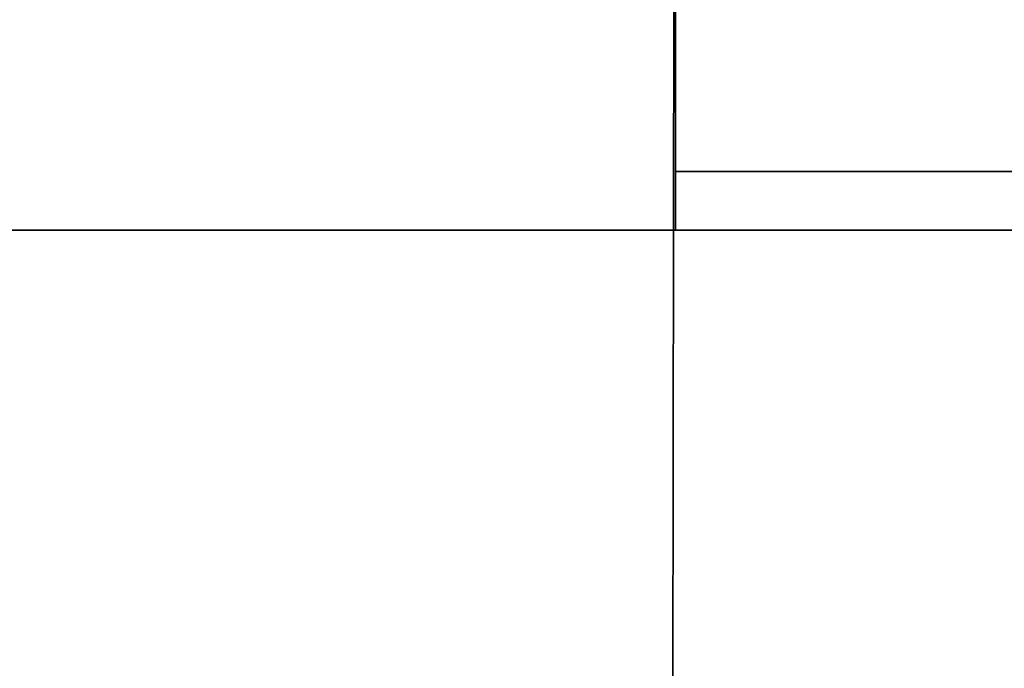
# Model space of a CAD drawing. Extents: x 413.3 to 457.5, y 5047.8 to 5050.
# Tile 593 of 656: x 447.162 to 447.322, y 5049.754 to 5049.859. Entities that reach past the tile are written whole.
import ezdxf

# ---------------------------------------------------------------- set-up
doc = ezdxf.new("R2010")
doc.units = 0
doc.header["$LTSCALE"] = 150
doc.header["$MEASUREMENT"] = 0
doc.layers.add('3DFACE_SHAPE', color=7, linetype='CONTINUOUS')

msp = doc.modelspace()

# ---------------------------------------------------------------- linework, layer by layer
at = {"layer": '3DFACE_SHAPE', "color": 13}
for points, invisible_edges in [([(443.46869, 5049.82501), (447.26869, 5049.82501), (443.46869, 5050.02501)], 2), ([(447.26869, 5049.82501), (447.26869, 5050.02501), (443.46869, 5050.02501)], 12), ([(447.26869, 5049.82501, -0.2), (443.46869, 5049.82501, -0.2), (447.26869, 5050.02501, -0.2)], 2), ([(443.46869, 5049.82501, -0.2), (443.46869, 5050.02501, -0.2), (447.26869, 5050.02501, -0.2)], 12), ([(447.36554, 5050.02501, -0.1905), (447.26869, 5050.02515, -0.1905), (447.26554, 5047.82515, -0.1905)], 12), ([(447.26869, 5050.02515, -0.0095), (447.36244, 5047.86187, -0.0095), (447.26554, 5047.82515, -0.0095)], 3), ([(447.26554, 5047.82515), (447.26869, 5050.02515), (447.26554, 5047.82515, -0.0095)], 2), ([(447.26869, 5050.02515), (447.26869, 5050.02515, -0.0095), (447.26554, 5047.82515, -0.0095)], 12), ([(447.46869, 5050.02487), (447.26869, 5050.02515), (447.26554, 5047.82515)], 12), ([(447.26554, 5047.82515, -0.2), (447.26869, 5050.02515, -0.2), (447.46554, 5047.82487, -0.2)], 2), ([(447.26554, 5047.82515, -0.1905), (447.26869, 5050.02515, -0.1905), (447.26554, 5047.82515, -0.2)], 2), ([(447.26869, 5050.02515, -0.1905), (447.26869, 5050.02515, -0.2), (447.26554, 5047.82515, -0.2)], 12), ([(447.36239, 5047.82501, -0.1905), (447.36554, 5050.02501, -0.1905), (447.26554, 5047.82515, -0.1905)], 2), ([(447.46554, 5047.82487), (447.46869, 5050.02487), (447.26554, 5047.82515)], 2), ([(447.26869, 5050.02515, -0.0095), (447.36531, 5049.86186, -0.0095), (447.36262, 5047.98817, -0.0095)], 13), ([(447.36262, 5047.98817, -0.0095), (447.36244, 5047.86187, -0.0095), (447.26869, 5050.02515, -0.0095)], 14), ([(447.26869, 5050.02515, -0.2), (447.46869, 5050.02487, -0.2), (447.46554, 5047.82487, -0.2)], 12), ([(447.26869, 5050.02501, -0.2), (447.26869, 5049.92186, -0.1905), (447.26869, 5049.82501, -0.2)], 3), ([(447.26869, 5049.82501), (447.26869, 5049.92816, -0.0095), (447.26869, 5050.02501)], 3), ([(447.26869, 5049.92186, -0.0095), (447.26869, 5049.92816, -0.0095), (447.26869, 5049.82501)], 14), ([(443.46869, 5049.92186, -0.0095), (447.26869, 5049.92186, -0.0095), (443.46869, 5049.82501, -0.0095)], 2), ([(447.26869, 5049.92186, -0.0095), (447.26869, 5049.82501, -0.0095), (443.46869, 5049.82501, -0.0095)], 12), ([(447.26869, 5049.92186, -0.1905), (443.46869, 5049.92186, -0.1905), (447.26869, 5049.82501, -0.1905)], 2), ([(443.46869, 5049.92186, -0.1905), (443.46869, 5049.82501, -0.1905), (447.26869, 5049.82501, -0.1905)], 12), ([(447.26869, 5049.92186, -0.1905), (447.26869, 5049.82501, -0.1905), (447.26869, 5049.82501, -0.2)], 12), ([(447.26869, 5049.82501, -0.0095), (447.26869, 5049.92186, -0.0095), (447.26869, 5049.82501)], 2), ([(447.26869, 5049.83451, -2.5), (447.36554, 5049.83451, -2.5), (447.26869, 5049.82501, -2.5)], 2), ([(447.36554, 5049.83451, -2.5), (447.37184, 5049.83451, -2.5), (447.26869, 5049.82501, -2.5)], 15), ([(447.26869, 5049.82501, -2.5), (447.37184, 5049.83451, -2.5), (447.46869, 5049.82501, -2.5)], 3), ([(447.46869, 5049.82501, -0.2), (447.36554, 5049.83451, -0.2), (447.26869, 5049.82501, -0.2)], 3), ([(447.36554, 5049.83451, -0.2), (447.26869, 5049.83451, -0.2), (447.26869, 5049.82501, -0.2)], 12), ([(447.26869, 5049.83451, -2.5), (447.26869, 5049.83451, -0.2), (447.36554, 5049.83451, -2.5)], 2), ([(447.26869, 5049.83451, -0.2), (447.36554, 5049.83451, -0.2), (447.36554, 5049.83451, -2.5)], 12), ([(447.26869, 5049.82501, -2.5), (447.26869, 5049.82501, -0.2), (447.26869, 5049.83451, -2.5)], 2), ([(447.26869, 5049.82501, -0.2), (447.26869, 5049.83451, -0.2), (447.26869, 5049.83451, -2.5)], 12), ([(443.46869, 5049.82501, -0.0095), (447.26869, 5049.82501, -0.0095), (443.46869, 5049.82501)], 2), ([(447.26869, 5049.82501, -0.0095), (447.26869, 5049.82501), (443.46869, 5049.82501)], 12), ([(447.26869, 5049.82501, -0.1905), (443.46869, 5049.82501, -0.1905), (447.26869, 5049.82501, -0.2)], 2), ([(443.46869, 5049.82501, -0.1905), (443.46869, 5049.82501, -0.2), (447.26869, 5049.82501, -0.2)], 12), ([(447.46869, 5049.82501, -2.5), (447.46869, 5049.82501, -0.2), (447.26869, 5049.82501, -2.5)], 2), ([(447.46869, 5049.82501, -0.2), (447.26869, 5049.82501, -0.2), (447.26869, 5049.82501, -2.5)], 12)]:
    msp.add_3dface(points, dxfattribs=dict(at, invisible_edges=invisible_edges))

doc.saveas('drawing.dxf')
